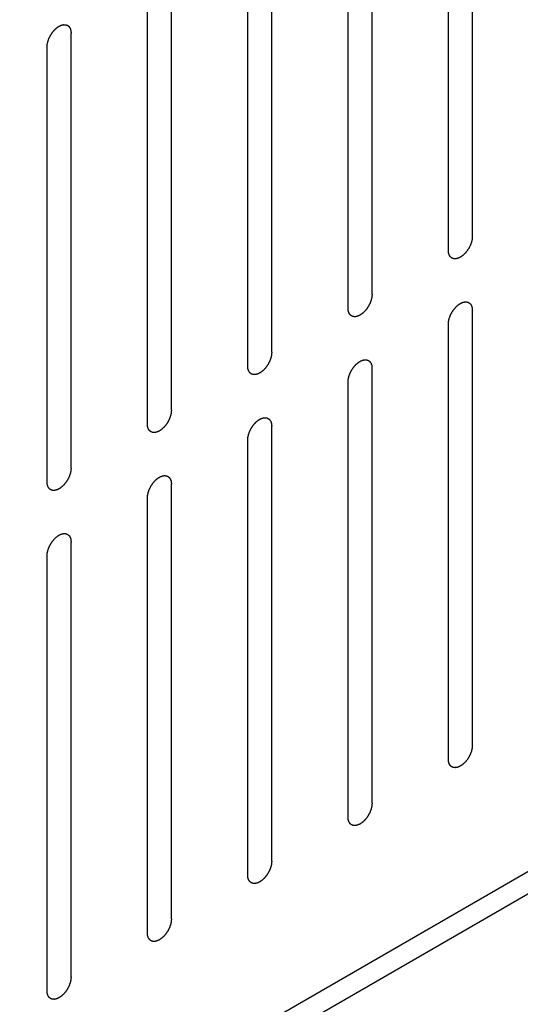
# Model space of a CAD drawing. Header units: inches. Extents: x 6 to 353, y 6 to 228.
# Tile 330 of 372: x 328.24 to 329.34, y 204.55 to 206.73. Entities that reach past the tile are written whole.
import ezdxf

# ---------------------------------------------------------------- set-up
doc = ezdxf.new("R2010")
doc.units = ezdxf.units.IN
doc.header["$LTSCALE"] = 19.946667
doc.header["$MEASUREMENT"] = 0
doc.layers.get('0').update_dxf_attribs({"linetype": 'CONTINUOUS'})

msp = doc.modelspace()

# ---------------------------------------------------------------- linework, layer by layer
at = {"color": 7, "linetype": 'Continuous'}
for p, q in [((329.2358, 206.2481), (329.2358, 207.2074)), ((329.1828, 206.2174), (329.1828, 207.1768)), ((329.0145, 206.1203), (329.0145, 207.0797)), ((328.9614, 206.0897), (328.9614, 207.049)), ((328.7931, 205.9925), (328.7931, 206.9519)), ((328.7401, 205.9619), (328.7401, 206.9213)), ((328.5718, 205.8647), (328.5718, 206.8241)), ((328.5188, 205.8341), (328.5188, 206.7935)), ((328.3505, 205.7369), (328.3505, 206.6963)), ((328.2975, 205.7063), (328.2975, 206.6657)), ((329.2358, 205.1254), (329.2358, 206.0848)), ((329.1828, 205.0947), (329.1828, 206.0541)), ((329.0145, 204.9976), (329.0145, 205.957)), ((328.9614, 204.967), (328.9614, 205.9264)), ((328.7931, 204.8698), (328.7931, 205.8292)), ((328.7401, 204.8392), (328.7401, 205.7986)), ((328.5718, 204.742), (328.5718, 205.7014)), ((328.5188, 204.7114), (328.5188, 205.6708)), ((325.2832, 202.4943), (330.7465, 205.6485)), ((325.3256, 202.4698), (330.7889, 205.624)), ((328.3505, 204.6142), (328.3505, 205.5736)), ((328.2975, 204.5836), (328.2975, 205.543))]:
    msp.add_line(p, q, dxfattribs=at)
for points in [[(328.2975, 206.6657), (328.2975, 206.6667), (328.2977, 206.6683), (328.2978, 206.6701), (328.2979, 206.6712), (328.2979, 206.6719), (328.2982, 206.6728), (328.2984, 206.6739), (328.2987, 206.6752), (328.299, 206.6766), (328.2993, 206.6777), (328.2994, 206.6785), (328.2998, 206.6794), (328.3002, 206.6805), (328.3007, 206.6819), (328.3012, 206.6833), (328.3016, 206.6844), (328.3019, 206.6852), (328.3023, 206.686), (328.3029, 206.6871), (328.3036, 206.6885), (328.3042, 206.6899), (328.3048, 206.691), (328.3052, 206.6919), (328.3057, 206.6926), (328.3064, 206.6936), (328.3072, 206.6949), (328.3081, 206.6962), (328.3087, 206.6972), (328.3092, 206.698), (328.3098, 206.6986), (328.3105, 206.6995), (328.3115, 206.7007), (328.3125, 206.7018), (328.3132, 206.7027), (328.3138, 206.7034), (328.3144, 206.704), (328.3152, 206.7047), (328.3163, 206.7057), (328.3173, 206.7067), (328.3181, 206.7074), (328.3187, 206.708), (328.3194, 206.7084), (328.3203, 206.7091), (328.3214, 206.7098), (328.3224, 206.7106), (328.3232, 206.7111), (328.3236, 206.7114), (328.324, 206.7117), (328.3243, 206.7118), (328.3247, 206.712), (328.3255, 206.7123), (328.3265, 206.7128), (328.3276, 206.7133), (328.3284, 206.7137), (328.3288, 206.7139), (328.3291, 206.714), (328.3294, 206.7141), (328.3298, 206.7142), (328.3306, 206.7143), (328.3316, 206.7146), (328.3326, 206.7148), (328.3334, 206.715), (328.3338, 206.7151), (328.3341, 206.7152), (328.3344, 206.7151), (328.3347, 206.7151), (328.3354, 206.7151), (328.3364, 206.7151), (328.3373, 206.715), (328.338, 206.715), (328.3384, 206.715), (328.3387, 206.715), (328.3389, 206.7149), (328.3392, 206.7148), (328.3398, 206.7145), (328.3407, 206.7142), (328.3415, 206.7139), (328.3421, 206.7137), (328.3425, 206.7136), (328.3427, 206.7135), (328.3429, 206.7133), (328.3432, 206.7131), (328.3437, 206.7127), (328.3444, 206.7121), (328.345, 206.7116), (328.3455, 206.7112), (328.3458, 206.7109), (328.346, 206.7108), (328.3462, 206.7105), (328.3464, 206.7102), (328.3467, 206.7096), (328.3472, 206.7088), (328.3477, 206.708), (328.3481, 206.7075), (328.3483, 206.7071), (328.3485, 206.7069), (328.3485, 206.7066), (328.3487, 206.7062), (328.3489, 206.7055), (328.3492, 206.7045), (328.3495, 206.7035), (328.3497, 206.7028), (328.3499, 206.7024), (328.35, 206.7021), (328.35, 206.7017), (328.35, 206.7012), (328.3501, 206.7004), (328.3502, 206.6992), (328.3504, 206.6978), (328.3504, 206.6968), (328.3505, 206.6963)], [(329.2358, 206.2481), (329.2357, 206.247), (329.2356, 206.2455), (329.2354, 206.2436), (329.2353, 206.2426), (329.2353, 206.2418), (329.2351, 206.241), (329.2348, 206.2399), (329.2345, 206.2385), (329.2342, 206.2371), (329.234, 206.2361), (329.2338, 206.2352), (329.2335, 206.2344), (329.2331, 206.2333), (329.2326, 206.2319), (329.2321, 206.2305), (329.2316, 206.2294), (329.2314, 206.2285), (329.2309, 206.2277), (329.2304, 206.2266), (329.2297, 206.2252), (329.229, 206.2238), (329.2284, 206.2228), (329.228, 206.2219), (329.2275, 206.2212), (329.2269, 206.2201), (329.226, 206.2189), (329.2252, 206.2176), (329.2245, 206.2166), (329.224, 206.2158), (329.2234, 206.2151), (329.2227, 206.2142), (329.2217, 206.2131), (329.2208, 206.2119), (329.22, 206.211), (329.2195, 206.2103), (329.2188, 206.2098), (329.218, 206.209), (329.217, 206.2081), (329.216, 206.2071), (329.2151, 206.2063), (329.2145, 206.2057), (329.2139, 206.2053), (329.213, 206.2047), (329.2119, 206.2039), (329.2108, 206.2032), (329.21, 206.2026), (329.2096, 206.2024), (329.2093, 206.2021), (329.2089, 206.202), (329.2085, 206.2018), (329.2078, 206.2014), (329.2067, 206.2009), (329.2056, 206.2004), (329.2049, 206.2001), (329.2044, 206.1999), (329.2041, 206.1997), (329.2038, 206.1997), (329.2034, 206.1996), (329.2027, 206.1994), (329.2016, 206.1992), (329.2006, 206.1989), (329.1999, 206.1988), (329.1995, 206.1987), (329.1992, 206.1986), (329.1989, 206.1986), (329.1985, 206.1986), (329.1978, 206.1987), (329.1969, 206.1987), (329.1959, 206.1987), (329.1953, 206.1987), (329.1949, 206.1988), (329.1946, 206.1987), (329.1943, 206.1989), (329.194, 206.199), (329.1934, 206.1992), (329.1926, 206.1995), (329.1917, 206.1998), (329.1911, 206.2), (329.1908, 206.2002), (329.1905, 206.2002), (329.1903, 206.2004), (329.19, 206.2007), (329.1896, 206.2011), (329.1889, 206.2016), (329.1882, 206.2022), (329.1877, 206.2026), (329.1874, 206.2028), (329.1872, 206.203), (329.1871, 206.2032), (329.1869, 206.2035), (329.1865, 206.2041), (329.186, 206.2049), (329.1855, 206.2057), (329.1851, 206.2063), (329.1849, 206.2066), (329.1848, 206.2068), (329.1847, 206.2071), (329.1846, 206.2075), (329.1843, 206.2083), (329.184, 206.2093), (329.1837, 206.2103), (329.1835, 206.211), (329.1834, 206.2114), (329.1833, 206.2117), (329.1832, 206.212), (329.1832, 206.2125), (329.1831, 206.2134), (329.183, 206.2146), (329.1829, 206.216), (329.1828, 206.217), (329.1828, 206.2174)], [(329.0145, 206.1203), (329.0144, 206.1192), (329.0142, 206.1177), (329.0141, 206.1159), (329.014, 206.1148), (329.014, 206.114), (329.0138, 206.1132), (329.0135, 206.1121), (329.0132, 206.1107), (329.0129, 206.1094), (329.0126, 206.1083), (329.0125, 206.1075), (329.0121, 206.1066), (329.0118, 206.1055), (329.0112, 206.1041), (329.0107, 206.1027), (329.0103, 206.1016), (329.0101, 206.1008), (329.0096, 206.0999), (329.0091, 206.0988), (329.0084, 206.0975), (329.0077, 206.0961), (329.0071, 206.095), (329.0067, 206.0941), (329.0062, 206.0934), (329.0055, 206.0924), (329.0047, 206.0911), (329.0039, 206.0898), (329.0032, 206.0888), (329.0027, 206.088), (329.0021, 206.0874), (329.0014, 206.0864), (329.0004, 206.0853), (328.9995, 206.0842), (328.9987, 206.0833), (328.9981, 206.0825), (328.9975, 206.082), (328.9967, 206.0812), (328.9957, 206.0803), (328.9946, 206.0793), (328.9938, 206.0786), (328.9932, 206.0779), (328.9925, 206.0775), (328.9917, 206.0769), (328.9906, 206.0762), (328.9895, 206.0754), (328.9887, 206.0749), (328.9883, 206.0746), (328.9879, 206.0743), (328.9876, 206.0742), (328.9872, 206.074), (328.9864, 206.0736), (328.9854, 206.0731), (328.9843, 206.0727), (328.9835, 206.0723), (328.9831, 206.0721), (328.9828, 206.0719), (328.9825, 206.0719), (328.9821, 206.0718), (328.9813, 206.0716), (328.9803, 206.0714), (328.9793, 206.0712), (328.9786, 206.071), (328.9782, 206.0709), (328.9778, 206.0708), (328.9776, 206.0708), (328.9772, 206.0708), (328.9765, 206.0709), (328.9756, 206.0709), (328.9746, 206.0709), (328.9739, 206.071), (328.9736, 206.071), (328.9733, 206.071), (328.973, 206.0711), (328.9727, 206.0712), (328.9721, 206.0714), (328.9712, 206.0717), (328.9704, 206.0721), (328.9698, 206.0723), (328.9695, 206.0724), (328.9692, 206.0725), (328.969, 206.0727), (328.9687, 206.0729), (328.9682, 206.0733), (328.9675, 206.0738), (328.9669, 206.0744), (328.9664, 206.0748), (328.9661, 206.075), (328.9659, 206.0752), (328.9658, 206.0755), (328.9655, 206.0758), (328.9652, 206.0763), (328.9647, 206.0771), (328.9642, 206.0779), (328.9638, 206.0785), (328.9636, 206.0788), (328.9634, 206.079), (328.9634, 206.0794), (328.9632, 206.0798), (328.963, 206.0805), (328.9627, 206.0815), (328.9624, 206.0825), (328.9622, 206.0832), (328.962, 206.0836), (328.9619, 206.0839), (328.9619, 206.0843), (328.9619, 206.0847), (328.9618, 206.0856), (328.9617, 206.0868), (328.9616, 206.0882), (328.9615, 206.0892), (328.9614, 206.0897)], [(329.1828, 206.0541), (329.1828, 206.0552), (329.183, 206.0567), (329.1831, 206.0586), (329.1832, 206.0596), (329.1832, 206.0604), (329.1835, 206.0612), (329.1837, 206.0623), (329.184, 206.0637), (329.1843, 206.065), (329.1846, 206.0661), (329.1847, 206.067), (329.1851, 206.0678), (329.1855, 206.0689), (329.186, 206.0703), (329.1865, 206.0717), (329.1869, 206.0728), (329.1871, 206.0736), (329.1876, 206.0745), (329.1881, 206.0756), (329.1889, 206.077), (329.1895, 206.0783), (329.1901, 206.0794), (329.1905, 206.0803), (329.191, 206.081), (329.1917, 206.0821), (329.1925, 206.0833), (329.1933, 206.0846), (329.194, 206.0856), (329.1945, 206.0864), (329.1951, 206.087), (329.1958, 206.088), (329.1968, 206.0891), (329.1977, 206.0902), (329.1985, 206.0911), (329.1991, 206.0919), (329.1997, 206.0924), (329.2005, 206.0932), (329.2016, 206.0941), (329.2026, 206.0951), (329.2034, 206.0958), (329.204, 206.0965), (329.2047, 206.0969), (329.2056, 206.0975), (329.2066, 206.0982), (329.2077, 206.099), (329.2085, 206.0995), (329.2089, 206.0998), (329.2093, 206.1001), (329.2096, 206.1002), (329.21, 206.1004), (329.2108, 206.1008), (329.2118, 206.1013), (329.2129, 206.1018), (329.2137, 206.1021), (329.2141, 206.1023), (329.2144, 206.1025), (329.2147, 206.1025), (329.2151, 206.1026), (329.2159, 206.1028), (329.2169, 206.103), (329.2179, 206.1033), (329.2186, 206.1034), (329.2191, 206.1035), (329.2194, 206.1036), (329.2197, 206.1036), (329.22, 206.1036), (329.2207, 206.1035), (329.2217, 206.1035), (329.2226, 206.1035), (329.2233, 206.1034), (329.2237, 206.1034), (329.2239, 206.1034), (329.2242, 206.1033), (329.2245, 206.1032), (329.2251, 206.103), (329.226, 206.1027), (329.2268, 206.1024), (329.2274, 206.1021), (329.2278, 206.102), (329.228, 206.1019), (329.2282, 206.1017), (329.2285, 206.1015), (329.229, 206.1011), (329.2297, 206.1006), (329.2303, 206.1), (329.2308, 206.0996), (329.2311, 206.0994), (329.2313, 206.0992), (329.2315, 206.099), (329.2317, 206.0986), (329.232, 206.0981), (329.2325, 206.0973), (329.233, 206.0965), (329.2334, 206.0959), (329.2336, 206.0956), (329.2338, 206.0954), (329.2338, 206.095), (329.234, 206.0946), (329.2342, 206.0939), (329.2345, 206.0929), (329.2348, 206.0919), (329.235, 206.0912), (329.2352, 206.0908), (329.2353, 206.0905), (329.2353, 206.0901), (329.2353, 206.0897), (329.2354, 206.0888), (329.2355, 206.0876), (329.2357, 206.0862), (329.2357, 206.0852), (329.2358, 206.0848)], [(328.7931, 205.9925), (328.7931, 205.9915), (328.7929, 205.9899), (328.7928, 205.9881), (328.7927, 205.987), (328.7927, 205.9863), (328.7924, 205.9854), (328.7922, 205.9843), (328.7919, 205.983), (328.7916, 205.9816), (328.7913, 205.9805), (328.7912, 205.9797), (328.7908, 205.9788), (328.7904, 205.9777), (328.7899, 205.9763), (328.7894, 205.9749), (328.789, 205.9738), (328.7887, 205.973), (328.7883, 205.9722), (328.7877, 205.9711), (328.787, 205.9697), (328.7863, 205.9683), (328.7858, 205.9672), (328.7854, 205.9663), (328.7849, 205.9656), (328.7842, 205.9646), (328.7834, 205.9633), (328.7825, 205.962), (328.7819, 205.961), (328.7814, 205.9602), (328.7808, 205.9596), (328.78, 205.9587), (328.7791, 205.9575), (328.7781, 205.9564), (328.7774, 205.9555), (328.7768, 205.9548), (328.7762, 205.9542), (328.7754, 205.9534), (328.7743, 205.9525), (328.7733, 205.9515), (328.7725, 205.9508), (328.7719, 205.9502), (328.7712, 205.9497), (328.7703, 205.9491), (328.7692, 205.9484), (328.7681, 205.9476), (328.7674, 205.9471), (328.7669, 205.9468), (328.7666, 205.9465), (328.7663, 205.9464), (328.7659, 205.9462), (328.7651, 205.9459), (328.764, 205.9454), (328.763, 205.9449), (328.7622, 205.9445), (328.7618, 205.9443), (328.7615, 205.9441), (328.7612, 205.9441), (328.7607, 205.944), (328.76, 205.9438), (328.759, 205.9436), (328.758, 205.9434), (328.7572, 205.9432), (328.7568, 205.9431), (328.7565, 205.943), (328.7562, 205.9431), (328.7558, 205.9431), (328.7552, 205.9431), (328.7542, 205.9431), (328.7533, 205.9432), (328.7526, 205.9432), (328.7522, 205.9432), (328.7519, 205.9432), (328.7517, 205.9433), (328.7514, 205.9434), (328.7508, 205.9436), (328.7499, 205.944), (328.7491, 205.9443), (328.7485, 205.9445), (328.7481, 205.9446), (328.7479, 205.9447), (328.7477, 205.9449), (328.7474, 205.9451), (328.7469, 205.9455), (328.7462, 205.9461), (328.7455, 205.9466), (328.7451, 205.947), (328.7448, 205.9473), (328.7446, 205.9474), (328.7444, 205.9477), (328.7442, 205.948), (328.7439, 205.9486), (328.7434, 205.9494), (328.7429, 205.9502), (328.7425, 205.9507), (328.7423, 205.951), (328.7421, 205.9513), (328.742, 205.9516), (328.7419, 205.952), (328.7417, 205.9527), (328.7414, 205.9537), (328.7411, 205.9547), (328.7408, 205.9554), (328.7407, 205.9558), (328.7406, 205.9561), (328.7406, 205.9565), (328.7405, 205.957), (328.7405, 205.9578), (328.7404, 205.959), (328.7402, 205.9604), (328.7401, 205.9614), (328.7401, 205.9619)], [(328.9614, 205.9264), (328.9615, 205.9274), (328.9616, 205.929), (328.9618, 205.9308), (328.9619, 205.9318), (328.9619, 205.9326), (328.9621, 205.9334), (328.9624, 205.9345), (328.9627, 205.9359), (328.963, 205.9373), (328.9632, 205.9384), (328.9634, 205.9392), (328.9637, 205.94), (328.9641, 205.9411), (328.9646, 205.9425), (328.9651, 205.9439), (328.9656, 205.945), (328.9658, 205.9459), (328.9663, 205.9467), (328.9668, 205.9478), (328.9675, 205.9492), (328.9682, 205.9506), (328.9688, 205.9517), (328.9692, 205.9525), (328.9697, 205.9532), (328.9704, 205.9543), (328.9712, 205.9555), (328.972, 205.9568), (328.9727, 205.9578), (328.9732, 205.9586), (328.9738, 205.9593), (328.9745, 205.9602), (328.9755, 205.9613), (328.9764, 205.9625), (328.9772, 205.9634), (328.9777, 205.9641), (328.9784, 205.9646), (328.9792, 205.9654), (328.9802, 205.9663), (328.9813, 205.9673), (328.9821, 205.9681), (328.9827, 205.9687), (328.9834, 205.9691), (328.9842, 205.9697), (328.9853, 205.9705), (328.9864, 205.9712), (328.9872, 205.9718), (328.9876, 205.972), (328.9879, 205.9723), (328.9883, 205.9724), (328.9887, 205.9726), (328.9894, 205.973), (328.9905, 205.9735), (328.9916, 205.974), (328.9923, 205.9743), (328.9928, 205.9745), (328.9931, 205.9747), (328.9934, 205.9747), (328.9938, 205.9748), (328.9945, 205.975), (328.9956, 205.9752), (328.9966, 205.9755), (328.9973, 205.9756), (328.9977, 205.9757), (328.9981, 205.9758), (328.9983, 205.9758), (328.9987, 205.9758), (328.9994, 205.9758), (329.0003, 205.9757), (329.0013, 205.9757), (329.002, 205.9757), (329.0023, 205.9756), (329.0026, 205.9757), (329.0029, 205.9755), (329.0032, 205.9754), (329.0038, 205.9752), (329.0047, 205.9749), (329.0055, 205.9746), (329.0061, 205.9744), (329.0064, 205.9742), (329.0067, 205.9742), (329.0069, 205.974), (329.0072, 205.9737), (329.0076, 205.9733), (329.0083, 205.9728), (329.009, 205.9722), (329.0095, 205.9718), (329.0098, 205.9716), (329.01, 205.9714), (329.0101, 205.9712), (329.0103, 205.9709), (329.0107, 205.9703), (329.0112, 205.9695), (329.0117, 205.9687), (329.0121, 205.9681), (329.0123, 205.9678), (329.0124, 205.9676), (329.0125, 205.9673), (329.0126, 205.9669), (329.0129, 205.9661), (329.0132, 205.9651), (329.0135, 205.9641), (329.0137, 205.9634), (329.0138, 205.963), (329.014, 205.9627), (329.014, 205.9624), (329.014, 205.9619), (329.0141, 205.961), (329.0142, 205.9598), (329.0143, 205.9584), (329.0144, 205.9574), (329.0145, 205.957)], [(328.5718, 205.8647), (328.5717, 205.8637), (328.5716, 205.8621), (328.5715, 205.8603), (328.5714, 205.8592), (328.5713, 205.8585), (328.5711, 205.8576), (328.5709, 205.8566), (328.5706, 205.8552), (328.5703, 205.8538), (328.57, 205.8527), (328.5698, 205.8519), (328.5695, 205.8511), (328.5691, 205.8499), (328.5686, 205.8485), (328.5681, 205.8472), (328.5677, 205.846), (328.5674, 205.8452), (328.567, 205.8444), (328.5664, 205.8433), (328.5657, 205.8419), (328.565, 205.8405), (328.5645, 205.8394), (328.5641, 205.8386), (328.5635, 205.8378), (328.5629, 205.8368), (328.562, 205.8355), (328.5612, 205.8342), (328.5605, 205.8332), (328.5601, 205.8325), (328.5595, 205.8318), (328.5587, 205.8309), (328.5578, 205.8297), (328.5568, 205.8286), (328.5561, 205.8277), (328.5555, 205.827), (328.5549, 205.8264), (328.554, 205.8257), (328.553, 205.8247), (328.552, 205.8237), (328.5512, 205.823), (328.5505, 205.8224), (328.5499, 205.822), (328.549, 205.8213), (328.5479, 205.8206), (328.5468, 205.8198), (328.5461, 205.8193), (328.5456, 205.819), (328.5453, 205.8188), (328.545, 205.8186), (328.5445, 205.8184), (328.5438, 205.8181), (328.5427, 205.8176), (328.5416, 205.8171), (328.5409, 205.8167), (328.5405, 205.8165), (328.5401, 205.8164), (328.5398, 205.8163), (328.5394, 205.8162), (328.5387, 205.8161), (328.5377, 205.8158), (328.5366, 205.8156), (328.5359, 205.8154), (328.5355, 205.8153), (328.5352, 205.8152), (328.5349, 205.8153), (328.5345, 205.8153), (328.5339, 205.8153), (328.5329, 205.8153), (328.532, 205.8154), (328.5313, 205.8154), (328.5309, 205.8154), (328.5306, 205.8154), (328.5304, 205.8155), (328.53, 205.8156), (328.5294, 205.8159), (328.5286, 205.8162), (328.5277, 205.8165), (328.5271, 205.8167), (328.5268, 205.8168), (328.5265, 205.8169), (328.5263, 205.8171), (328.5261, 205.8173), (328.5256, 205.8177), (328.5249, 205.8183), (328.5242, 205.8189), (328.5237, 205.8192), (328.5235, 205.8195), (328.5232, 205.8196), (328.5231, 205.8199), (328.5229, 205.8202), (328.5226, 205.8208), (328.522, 205.8216), (328.5215, 205.8224), (328.5212, 205.8229), (328.521, 205.8233), (328.5208, 205.8235), (328.5207, 205.8238), (328.5206, 205.8242), (328.5204, 205.8249), (328.5201, 205.8259), (328.5197, 205.8269), (328.5195, 205.8276), (328.5194, 205.828), (328.5193, 205.8283), (328.5193, 205.8287), (328.5192, 205.8292), (328.5192, 205.83), (328.519, 205.8312), (328.5189, 205.8327), (328.5188, 205.8336), (328.5188, 205.8341)], [(328.7401, 205.7986), (328.7402, 205.7996), (328.7403, 205.8012), (328.7405, 205.803), (328.7406, 205.804), (328.7406, 205.8048), (328.7408, 205.8056), (328.741, 205.8067), (328.7414, 205.8081), (328.7417, 205.8095), (328.7419, 205.8106), (328.7421, 205.8114), (328.7424, 205.8122), (328.7428, 205.8133), (328.7433, 205.8147), (328.7438, 205.8161), (328.7442, 205.8172), (328.7445, 205.8181), (328.745, 205.8189), (328.7455, 205.82), (328.7462, 205.8214), (328.7469, 205.8228), (328.7475, 205.8239), (328.7478, 205.8247), (328.7484, 205.8255), (328.749, 205.8265), (328.7499, 205.8278), (328.7507, 205.829), (328.7514, 205.83), (328.7518, 205.8308), (328.7524, 205.8315), (328.7532, 205.8324), (328.7542, 205.8335), (328.7551, 205.8347), (328.7559, 205.8356), (328.7564, 205.8363), (328.7571, 205.8368), (328.7579, 205.8376), (328.7589, 205.8386), (328.7599, 205.8395), (328.7608, 205.8403), (328.7614, 205.8409), (328.762, 205.8413), (328.7629, 205.8419), (328.764, 205.8427), (328.7651, 205.8434), (328.7659, 205.844), (328.7663, 205.8443), (328.7666, 205.8445), (328.7669, 205.8446), (328.7674, 205.8449), (328.7681, 205.8452), (328.7692, 205.8457), (328.7703, 205.8462), (328.771, 205.8465), (328.7714, 205.8467), (328.7718, 205.8469), (328.7721, 205.847), (328.7725, 205.8471), (328.7732, 205.8472), (328.7742, 205.8475), (328.7753, 205.8477), (328.776, 205.8479), (328.7764, 205.8479), (328.7767, 205.848), (328.777, 205.848), (328.7774, 205.848), (328.7781, 205.848), (328.779, 205.8479), (328.78, 205.8479), (328.7806, 205.8479), (328.781, 205.8479), (328.7813, 205.8479), (328.7815, 205.8478), (328.7819, 205.8476), (328.7825, 205.8474), (328.7833, 205.8471), (328.7842, 205.8468), (328.7848, 205.8466), (328.7851, 205.8464), (328.7854, 205.8464), (328.7856, 205.8462), (328.7859, 205.846), (328.7863, 205.8456), (328.787, 205.845), (328.7877, 205.8444), (328.7882, 205.844), (328.7884, 205.8438), (328.7887, 205.8437), (328.7888, 205.8434), (328.789, 205.8431), (328.7894, 205.8425), (328.7899, 205.8417), (328.7904, 205.8409), (328.7907, 205.8403), (328.7909, 205.84), (328.7911, 205.8398), (328.7912, 205.8395), (328.7913, 205.8391), (328.7915, 205.8384), (328.7919, 205.8374), (328.7922, 205.8364), (328.7924, 205.8356), (328.7925, 205.8352), (328.7926, 205.835), (328.7926, 205.8346), (328.7927, 205.8341), (328.7928, 205.8333), (328.7929, 205.8321), (328.793, 205.8306), (328.7931, 205.8297), (328.7931, 205.8292)], [(328.3505, 205.7369), (328.3504, 205.7359), (328.3503, 205.7343), (328.3501, 205.7325), (328.35, 205.7315), (328.35, 205.7307), (328.3498, 205.7299), (328.3496, 205.7288), (328.3492, 205.7274), (328.3489, 205.726), (328.3487, 205.7249), (328.3485, 205.7241), (328.3482, 205.7233), (328.3478, 205.7222), (328.3473, 205.7208), (328.3468, 205.7194), (328.3464, 205.7183), (328.3461, 205.7174), (328.3456, 205.7166), (328.3451, 205.7155), (328.3444, 205.7141), (328.3437, 205.7127), (328.3431, 205.7116), (328.3427, 205.7108), (328.3422, 205.71), (328.3416, 205.709), (328.3407, 205.7077), (328.3399, 205.7065), (328.3392, 205.7055), (328.3387, 205.7047), (328.3381, 205.704), (328.3374, 205.7031), (328.3364, 205.702), (328.3355, 205.7008), (328.3347, 205.6999), (328.3342, 205.6992), (328.3335, 205.6987), (328.3327, 205.6979), (328.3317, 205.6969), (328.3307, 205.696), (328.3298, 205.6952), (328.3292, 205.6946), (328.3286, 205.6942), (328.3277, 205.6936), (328.3266, 205.6928), (328.3255, 205.6921), (328.3247, 205.6915), (328.3243, 205.6912), (328.324, 205.691), (328.3237, 205.6909), (328.3232, 205.6906), (328.3225, 205.6903), (328.3214, 205.6898), (328.3203, 205.6893), (328.3196, 205.689), (328.3191, 205.6888), (328.3188, 205.6886), (328.3185, 205.6885), (328.3181, 205.6884), (328.3174, 205.6883), (328.3163, 205.688), (328.3153, 205.6878), (328.3146, 205.6876), (328.3142, 205.6876), (328.3139, 205.6875), (328.3136, 205.6875), (328.3132, 205.6875), (328.3125, 205.6875), (328.3116, 205.6876), (328.3106, 205.6876), (328.31, 205.6876), (328.3096, 205.6876), (328.3093, 205.6876), (328.309, 205.6877), (328.3087, 205.6879), (328.3081, 205.6881), (328.3073, 205.6884), (328.3064, 205.6887), (328.3058, 205.6889), (328.3055, 205.6891), (328.3052, 205.6891), (328.305, 205.6893), (328.3047, 205.6895), (328.3043, 205.6899), (328.3036, 205.6905), (328.3029, 205.6911), (328.3024, 205.6915), (328.3021, 205.6917), (328.3019, 205.6918), (328.3018, 205.6921), (328.3016, 205.6924), (328.3012, 205.693), (328.3007, 205.6938), (328.3002, 205.6946), (328.2998, 205.6952), (328.2996, 205.6955), (328.2995, 205.6957), (328.2994, 205.696), (328.2993, 205.6964), (328.2991, 205.6971), (328.2987, 205.6981), (328.2984, 205.6992), (328.2982, 205.6999), (328.2981, 205.7003), (328.298, 205.7005), (328.298, 205.7009), (328.2979, 205.7014), (328.2978, 205.7022), (328.2977, 205.7034), (328.2976, 205.7049), (328.2975, 205.7058), (328.2975, 205.7063)], [(328.5188, 205.6708), (328.5189, 205.6718), (328.519, 205.6734), (328.5191, 205.6752), (328.5192, 205.6763), (328.5192, 205.677), (328.5195, 205.6779), (328.5197, 205.6789), (328.52, 205.6803), (328.5203, 205.6817), (328.5206, 205.6828), (328.5207, 205.6836), (328.5211, 205.6845), (328.5215, 205.6856), (328.522, 205.687), (328.5225, 205.6883), (328.5229, 205.6895), (328.5232, 205.6903), (328.5236, 205.6911), (328.5242, 205.6922), (328.5249, 205.6936), (328.5256, 205.695), (328.5261, 205.6961), (328.5265, 205.6969), (328.5271, 205.6977), (328.5277, 205.6987), (328.5285, 205.7), (328.5294, 205.7013), (328.5301, 205.7023), (328.5305, 205.7031), (328.5311, 205.7037), (328.5319, 205.7046), (328.5328, 205.7058), (328.5338, 205.7069), (328.5345, 205.7078), (328.5351, 205.7085), (328.5357, 205.7091), (328.5365, 205.7098), (328.5376, 205.7108), (328.5386, 205.7118), (328.5394, 205.7125), (328.54, 205.7131), (328.5407, 205.7135), (328.5416, 205.7142), (328.5427, 205.7149), (328.5438, 205.7157), (328.5445, 205.7162), (328.545, 205.7165), (328.5453, 205.7167), (328.5456, 205.7169), (328.546, 205.7171), (328.5468, 205.7174), (328.5479, 205.7179), (328.5489, 205.7184), (328.5497, 205.7188), (328.5501, 205.719), (328.5505, 205.7191), (328.5508, 205.7192), (328.5512, 205.7193), (328.5519, 205.7194), (328.5529, 205.7197), (328.554, 205.7199), (328.5547, 205.7201), (328.5551, 205.7202), (328.5554, 205.7203), (328.5557, 205.7202), (328.5561, 205.7202), (328.5567, 205.7202), (328.5577, 205.7202), (328.5586, 205.7201), (328.5593, 205.7201), (328.5597, 205.7201), (328.56, 205.7201), (328.5602, 205.72), (328.5606, 205.7199), (328.5612, 205.7196), (328.562, 205.7193), (328.5629, 205.719), (328.5635, 205.7188), (328.5638, 205.7187), (328.5641, 205.7186), (328.5642, 205.7184), (328.5645, 205.7182), (328.565, 205.7178), (328.5657, 205.7172), (328.5664, 205.7166), (328.5669, 205.7163), (328.5671, 205.716), (328.5673, 205.7159), (328.5675, 205.7156), (328.5677, 205.7153), (328.568, 205.7147), (328.5686, 205.7139), (328.5691, 205.7131), (328.5694, 205.7126), (328.5696, 205.7122), (328.5698, 205.712), (328.5699, 205.7117), (328.57, 205.7113), (328.5702, 205.7106), (328.5705, 205.7096), (328.5708, 205.7086), (328.5711, 205.7079), (328.5712, 205.7075), (328.5713, 205.7072), (328.5713, 205.7068), (328.5714, 205.7063), (328.5714, 205.7055), (328.5716, 205.7043), (328.5717, 205.7028), (328.5718, 205.7019), (328.5718, 205.7014)], [(328.2975, 205.543), (328.2975, 205.5441), (328.2977, 205.5456), (328.2978, 205.5474), (328.2979, 205.5485), (328.2979, 205.5492), (328.2982, 205.5501), (328.2984, 205.5512), (328.2987, 205.5525), (328.299, 205.5539), (328.2993, 205.555), (328.2994, 205.5558), (328.2998, 205.5567), (328.3002, 205.5578), (328.3007, 205.5592), (328.3012, 205.5606), (328.3016, 205.5617), (328.3019, 205.5625), (328.3023, 205.5633), (328.3029, 205.5644), (328.3036, 205.5658), (328.3042, 205.5672), (328.3048, 205.5683), (328.3052, 205.5692), (328.3057, 205.5699), (328.3064, 205.5709), (328.3072, 205.5722), (328.3081, 205.5735), (328.3087, 205.5745), (328.3092, 205.5753), (328.3098, 205.5759), (328.3105, 205.5768), (328.3115, 205.578), (328.3125, 205.5791), (328.3132, 205.58), (328.3138, 205.5807), (328.3144, 205.5813), (328.3152, 205.5821), (328.3163, 205.583), (328.3173, 205.584), (328.3181, 205.5847), (328.3187, 205.5853), (328.3194, 205.5858), (328.3203, 205.5864), (328.3214, 205.5871), (328.3224, 205.5879), (328.3232, 205.5884), (328.3236, 205.5887), (328.324, 205.589), (328.3243, 205.5891), (328.3247, 205.5893), (328.3255, 205.5896), (328.3265, 205.5901), (328.3276, 205.5906), (328.3284, 205.591), (328.3288, 205.5912), (328.3291, 205.5914), (328.3294, 205.5914), (328.3298, 205.5915), (328.3306, 205.5917), (328.3316, 205.5919), (328.3326, 205.5921), (328.3334, 205.5923), (328.3338, 205.5924), (328.3341, 205.5925), (328.3344, 205.5924), (328.3347, 205.5924), (328.3354, 205.5924), (328.3364, 205.5924), (328.3373, 205.5923), (328.338, 205.5923), (328.3384, 205.5923), (328.3387, 205.5923), (328.3389, 205.5922), (328.3392, 205.5921), (328.3398, 205.5919), (328.3407, 205.5915), (328.3415, 205.5912), (328.3421, 205.591), (328.3425, 205.5909), (328.3427, 205.5908), (328.3429, 205.5906), (328.3432, 205.5904), (328.3437, 205.59), (328.3444, 205.5894), (328.345, 205.5889), (328.3455, 205.5885), (328.3458, 205.5882), (328.346, 205.5881), (328.3462, 205.5878), (328.3464, 205.5875), (328.3467, 205.5869), (328.3472, 205.5861), (328.3477, 205.5853), (328.3481, 205.5848), (328.3483, 205.5845), (328.3485, 205.5842), (328.3485, 205.5839), (328.3487, 205.5835), (328.3489, 205.5828), (328.3492, 205.5818), (328.3495, 205.5808), (328.3497, 205.5801), (328.3499, 205.5797), (328.35, 205.5794), (328.35, 205.579), (328.35, 205.5785), (328.3501, 205.5777), (328.3502, 205.5765), (328.3504, 205.5751), (328.3504, 205.5741), (328.3505, 205.5736)], [(329.2358, 205.1254), (329.2357, 205.1243), (329.2356, 205.1228), (329.2354, 205.1209), (329.2353, 205.1199), (329.2353, 205.1191), (329.2351, 205.1183), (329.2348, 205.1172), (329.2345, 205.1158), (329.2342, 205.1145), (329.234, 205.1134), (329.2338, 205.1125), (329.2335, 205.1117), (329.2331, 205.1106), (329.2326, 205.1092), (329.2321, 205.1078), (329.2316, 205.1067), (329.2314, 205.1059), (329.2309, 205.105), (329.2304, 205.1039), (329.2297, 205.1025), (329.229, 205.1012), (329.2284, 205.1001), (329.228, 205.0992), (329.2275, 205.0985), (329.2269, 205.0974), (329.226, 205.0962), (329.2252, 205.0949), (329.2245, 205.0939), (329.224, 205.0931), (329.2234, 205.0924), (329.2227, 205.0915), (329.2217, 205.0904), (329.2208, 205.0893), (329.22, 205.0884), (329.2195, 205.0876), (329.2188, 205.0871), (329.218, 205.0863), (329.217, 205.0854), (329.216, 205.0844), (329.2151, 205.0836), (329.2145, 205.083), (329.2139, 205.0826), (329.213, 205.082), (329.2119, 205.0812), (329.2108, 205.0805), (329.21, 205.08), (329.2096, 205.0797), (329.2093, 205.0794), (329.2089, 205.0793), (329.2085, 205.0791), (329.2078, 205.0787), (329.2067, 205.0782), (329.2056, 205.0777), (329.2049, 205.0774), (329.2044, 205.0772), (329.2041, 205.077), (329.2038, 205.077), (329.2034, 205.0769), (329.2027, 205.0767), (329.2016, 205.0765), (329.2006, 205.0762), (329.1999, 205.0761), (329.1995, 205.076), (329.1992, 205.0759), (329.1989, 205.0759), (329.1985, 205.0759), (329.1978, 205.076), (329.1969, 205.076), (329.1959, 205.076), (329.1953, 205.076), (329.1949, 205.0761), (329.1946, 205.0761), (329.1943, 205.0762), (329.194, 205.0763), (329.1934, 205.0765), (329.1926, 205.0768), (329.1917, 205.0771), (329.1911, 205.0774), (329.1908, 205.0775), (329.1905, 205.0776), (329.1903, 205.0778), (329.19, 205.078), (329.1896, 205.0784), (329.1889, 205.0789), (329.1882, 205.0795), (329.1877, 205.0799), (329.1874, 205.0801), (329.1872, 205.0803), (329.1871, 205.0805), (329.1869, 205.0809), (329.1865, 205.0814), (329.186, 205.0822), (329.1855, 205.083), (329.1851, 205.0836), (329.1849, 205.0839), (329.1848, 205.0841), (329.1847, 205.0845), (329.1846, 205.0849), (329.1843, 205.0856), (329.184, 205.0866), (329.1837, 205.0876), (329.1835, 205.0883), (329.1834, 205.0887), (329.1833, 205.089), (329.1832, 205.0894), (329.1832, 205.0898), (329.1831, 205.0907), (329.183, 205.0919), (329.1829, 205.0933), (329.1828, 205.0943), (329.1828, 205.0947)], [(329.0145, 204.9976), (329.0144, 204.9965), (329.0142, 204.995), (329.0141, 204.9932), (329.014, 204.9921), (329.014, 204.9914), (329.0138, 204.9905), (329.0135, 204.9894), (329.0132, 204.988), (329.0129, 204.9867), (329.0126, 204.9856), (329.0125, 204.9848), (329.0121, 204.9839), (329.0118, 204.9828), (329.0112, 204.9814), (329.0107, 204.98), (329.0103, 204.9789), (329.0101, 204.9781), (329.0096, 204.9772), (329.0091, 204.9761), (329.0084, 204.9748), (329.0077, 204.9734), (329.0071, 204.9723), (329.0067, 204.9714), (329.0062, 204.9707), (329.0055, 204.9697), (329.0047, 204.9684), (329.0039, 204.9671), (329.0032, 204.9661), (329.0027, 204.9653), (329.0021, 204.9647), (329.0014, 204.9637), (329.0004, 204.9626), (328.9995, 204.9615), (328.9987, 204.9606), (328.9981, 204.9599), (328.9975, 204.9593), (328.9967, 204.9585), (328.9957, 204.9576), (328.9946, 204.9566), (328.9938, 204.9559), (328.9932, 204.9552), (328.9925, 204.9548), (328.9917, 204.9542), (328.9906, 204.9535), (328.9895, 204.9527), (328.9887, 204.9522), (328.9883, 204.9519), (328.9879, 204.9516), (328.9876, 204.9515), (328.9872, 204.9513), (328.9864, 204.951), (328.9854, 204.9505), (328.9843, 204.95), (328.9835, 204.9496), (328.9831, 204.9494), (328.9828, 204.9492), (328.9825, 204.9492), (328.9821, 204.9491), (328.9813, 204.9489), (328.9803, 204.9487), (328.9793, 204.9485), (328.9786, 204.9483), (328.9782, 204.9482), (328.9778, 204.9481), (328.9776, 204.9481), (328.9772, 204.9481), (328.9765, 204.9482), (328.9756, 204.9482), (328.9746, 204.9483), (328.9739, 204.9483), (328.9736, 204.9483), (328.9733, 204.9483), (328.973, 204.9484), (328.9727, 204.9485), (328.9721, 204.9487), (328.9712, 204.949), (328.9704, 204.9494), (328.9698, 204.9496), (328.9695, 204.9497), (328.9692, 204.9498), (328.969, 204.95), (328.9687, 204.9502), (328.9682, 204.9506), (328.9675, 204.9512), (328.9669, 204.9517), (328.9664, 204.9521), (328.9661, 204.9524), (328.9659, 204.9525), (328.9658, 204.9528), (328.9655, 204.9531), (328.9652, 204.9536), (328.9647, 204.9544), (328.9642, 204.9552), (328.9638, 204.9558), (328.9636, 204.9561), (328.9634, 204.9564), (328.9634, 204.9567), (328.9632, 204.9571), (328.963, 204.9578), (328.9627, 204.9588), (328.9624, 204.9598), (328.9622, 204.9605), (328.962, 204.9609), (328.9619, 204.9612), (328.9619, 204.9616), (328.9619, 204.962), (328.9618, 204.9629), (328.9617, 204.9641), (328.9616, 204.9655), (328.9615, 204.9665), (328.9614, 204.967)], [(328.7931, 204.8698), (328.7931, 204.8688), (328.7929, 204.8672), (328.7928, 204.8654), (328.7927, 204.8643), (328.7927, 204.8636), (328.7924, 204.8627), (328.7922, 204.8616), (328.7919, 204.8603), (328.7916, 204.8589), (328.7913, 204.8578), (328.7912, 204.857), (328.7908, 204.8561), (328.7904, 204.855), (328.7899, 204.8536), (328.7894, 204.8522), (328.789, 204.8511), (328.7887, 204.8503), (328.7883, 204.8495), (328.7877, 204.8484), (328.787, 204.847), (328.7863, 204.8456), (328.7858, 204.8445), (328.7854, 204.8436), (328.7849, 204.8429), (328.7842, 204.8419), (328.7834, 204.8406), (328.7825, 204.8393), (328.7819, 204.8383), (328.7814, 204.8375), (328.7808, 204.8369), (328.78, 204.836), (328.7791, 204.8348), (328.7781, 204.8337), (328.7774, 204.8328), (328.7768, 204.8321), (328.7762, 204.8315), (328.7754, 204.8308), (328.7743, 204.8298), (328.7733, 204.8288), (328.7725, 204.8281), (328.7719, 204.8275), (328.7712, 204.8271), (328.7703, 204.8264), (328.7692, 204.8257), (328.7681, 204.8249), (328.7674, 204.8244), (328.7669, 204.8241), (328.7666, 204.8238), (328.7663, 204.8237), (328.7659, 204.8235), (328.7651, 204.8232), (328.764, 204.8227), (328.763, 204.8222), (328.7622, 204.8218), (328.7618, 204.8216), (328.7615, 204.8215), (328.7612, 204.8214), (328.7607, 204.8213), (328.76, 204.8212), (328.759, 204.8209), (328.758, 204.8207), (328.7572, 204.8205), (328.7568, 204.8204), (328.7565, 204.8203), (328.7562, 204.8204), (328.7558, 204.8204), (328.7552, 204.8204), (328.7542, 204.8204), (328.7533, 204.8205), (328.7526, 204.8205), (328.7522, 204.8205), (328.7519, 204.8205), (328.7517, 204.8206), (328.7514, 204.8207), (328.7508, 204.821), (328.7499, 204.8213), (328.7491, 204.8216), (328.7485, 204.8218), (328.7481, 204.8219), (328.7479, 204.822), (328.7477, 204.8222), (328.7474, 204.8224), (328.7469, 204.8228), (328.7462, 204.8234), (328.7455, 204.8239), (328.7451, 204.8243), (328.7448, 204.8246), (328.7446, 204.8247), (328.7444, 204.825), (328.7442, 204.8253), (328.7439, 204.8259), (328.7434, 204.8267), (328.7429, 204.8275), (328.7425, 204.828), (328.7423, 204.8284), (328.7421, 204.8286), (328.742, 204.8289), (328.7419, 204.8293), (328.7417, 204.83), (328.7414, 204.831), (328.7411, 204.832), (328.7408, 204.8327), (328.7407, 204.8331), (328.7406, 204.8334), (328.7406, 204.8338), (328.7405, 204.8343), (328.7405, 204.8351), (328.7404, 204.8363), (328.7402, 204.8377), (328.7401, 204.8387), (328.7401, 204.8392)], [(328.5718, 204.742), (328.5717, 204.741), (328.5716, 204.7394), (328.5715, 204.7376), (328.5714, 204.7366), (328.5713, 204.7358), (328.5711, 204.735), (328.5709, 204.7339), (328.5706, 204.7325), (328.5703, 204.7311), (328.57, 204.73), (328.5698, 204.7292), (328.5695, 204.7284), (328.5691, 204.7272), (328.5686, 204.7259), (328.5681, 204.7245), (328.5677, 204.7234), (328.5674, 204.7225), (328.567, 204.7217), (328.5664, 204.7206), (328.5657, 204.7192), (328.565, 204.7178), (328.5645, 204.7167), (328.5641, 204.7159), (328.5635, 204.7151), (328.5629, 204.7141), (328.562, 204.7128), (328.5612, 204.7116), (328.5605, 204.7106), (328.5601, 204.7098), (328.5595, 204.7091), (328.5587, 204.7082), (328.5578, 204.7071), (328.5568, 204.7059), (328.5561, 204.705), (328.5555, 204.7043), (328.5549, 204.7038), (328.554, 204.703), (328.553, 204.702), (328.552, 204.7011), (328.5512, 204.7003), (328.5505, 204.6997), (328.5499, 204.6993), (328.549, 204.6987), (328.5479, 204.6979), (328.5468, 204.6972), (328.5461, 204.6966), (328.5456, 204.6963), (328.5453, 204.6961), (328.545, 204.6959), (328.5445, 204.6957), (328.5438, 204.6954), (328.5427, 204.6949), (328.5416, 204.6944), (328.5409, 204.694), (328.5405, 204.6939), (328.5401, 204.6937), (328.5398, 204.6936), (328.5394, 204.6935), (328.5387, 204.6934), (328.5377, 204.6931), (328.5366, 204.6929), (328.5359, 204.6927), (328.5355, 204.6926), (328.5352, 204.6925), (328.5349, 204.6926), (328.5345, 204.6926), (328.5339, 204.6926), (328.5329, 204.6926), (328.532, 204.6927), (328.5313, 204.6927), (328.5309, 204.6927), (328.5306, 204.6927), (328.5304, 204.6928), (328.53, 204.693), (328.5294, 204.6932), (328.5286, 204.6935), (328.5277, 204.6938), (328.5271, 204.694), (328.5268, 204.6941), (328.5265, 204.6942), (328.5263, 204.6944), (328.5261, 204.6946), (328.5256, 204.695), (328.5249, 204.6956), (328.5242, 204.6962), (328.5237, 204.6966), (328.5235, 204.6968), (328.5232, 204.6969), (328.5231, 204.6972), (328.5229, 204.6975), (328.5226, 204.6981), (328.522, 204.6989), (328.5215, 204.6997), (328.5212, 204.7002), (328.521, 204.7006), (328.5208, 204.7008), (328.5207, 204.7011), (328.5206, 204.7015), (328.5204, 204.7022), (328.5201, 204.7032), (328.5197, 204.7042), (328.5195, 204.7049), (328.5194, 204.7054), (328.5193, 204.7056), (328.5193, 204.706), (328.5192, 204.7065), (328.5192, 204.7073), (328.519, 204.7085), (328.5189, 204.71), (328.5188, 204.7109), (328.5188, 204.7114)], [(328.3505, 204.6142), (328.3504, 204.6132), (328.3503, 204.6116), (328.3501, 204.6098), (328.35, 204.6088), (328.35, 204.608), (328.3498, 204.6072), (328.3496, 204.6061), (328.3492, 204.6047), (328.3489, 204.6033), (328.3487, 204.6022), (328.3485, 204.6014), (328.3482, 204.6006), (328.3478, 204.5995), (328.3473, 204.5981), (328.3468, 204.5967), (328.3464, 204.5956), (328.3461, 204.5947), (328.3456, 204.5939), (328.3451, 204.5928), (328.3444, 204.5914), (328.3437, 204.59), (328.3431, 204.5889), (328.3427, 204.5881), (328.3422, 204.5873), (328.3416, 204.5863), (328.3407, 204.5851), (328.3399, 204.5838), (328.3392, 204.5828), (328.3387, 204.582), (328.3381, 204.5813), (328.3374, 204.5804), (328.3364, 204.5793), (328.3355, 204.5781), (328.3347, 204.5772), (328.3342, 204.5765), (328.3335, 204.576), (328.3327, 204.5752), (328.3317, 204.5742), (328.3307, 204.5733), (328.3298, 204.5725), (328.3292, 204.5719), (328.3286, 204.5715), (328.3277, 204.5709), (328.3266, 204.5701), (328.3255, 204.5694), (328.3247, 204.5688), (328.3243, 204.5685), (328.324, 204.5683), (328.3237, 204.5682), (328.3232, 204.568), (328.3225, 204.5676), (328.3214, 204.5671), (328.3203, 204.5666), (328.3196, 204.5663), (328.3191, 204.5661), (328.3188, 204.5659), (328.3185, 204.5659), (328.3181, 204.5658), (328.3174, 204.5656), (328.3163, 204.5654), (328.3153, 204.5651), (328.3146, 204.5649), (328.3142, 204.5649), (328.3139, 204.5648), (328.3136, 204.5648), (328.3132, 204.5648), (328.3125, 204.5648), (328.3116, 204.5649), (328.3106, 204.5649), (328.31, 204.5649), (328.3096, 204.565), (328.3093, 204.5649), (328.309, 204.5651), (328.3087, 204.5652), (328.3081, 204.5654), (328.3073, 204.5657), (328.3064, 204.566), (328.3058, 204.5662), (328.3055, 204.5664), (328.3052, 204.5664), (328.305, 204.5666), (328.3047, 204.5668), (328.3043, 204.5673), (328.3036, 204.5678), (328.3029, 204.5684), (328.3024, 204.5688), (328.3021, 204.569), (328.3019, 204.5692), (328.3018, 204.5694), (328.3016, 204.5697), (328.3012, 204.5703), (328.3007, 204.5711), (328.3002, 204.5719), (328.2998, 204.5725), (328.2996, 204.5728), (328.2995, 204.573), (328.2994, 204.5733), (328.2993, 204.5737), (328.2991, 204.5744), (328.2987, 204.5754), (328.2984, 204.5765), (328.2982, 204.5772), (328.2981, 204.5776), (328.298, 204.5779), (328.298, 204.5782), (328.2979, 204.5787), (328.2978, 204.5795), (328.2977, 204.5807), (328.2976, 204.5822), (328.2975, 204.5831), (328.2975, 204.5836)]]:
    msp.add_open_spline(points, degree=3, knots=[0, 0, 0, 0, 0.03125, 0.046875, 0.054688, 0.0625, 0.070312, 0.078125, 0.09375, 0.109375, 0.117188, 0.125, 0.132812, 0.140625, 0.15625, 0.171875, 0.179688, 0.1875, 0.195312, 0.203125, 0.21875, 0.234375, 0.242188, 0.25, 0.257812, 0.265625, 0.28125, 0.296875, 0.304688, 0.3125, 0.320312, 0.328125, 0.34375, 0.359375, 0.367188, 0.375, 0.382812, 0.390625, 0.40625, 0.421875, 0.429688, 0.4375, 0.445312, 0.453125, 0.46875, 0.484375, 0.492188, 0.496094, 0.5, 0.503906, 0.507812, 0.515625, 0.53125, 0.546875, 0.554688, 0.558594, 0.5625, 0.566406, 0.570312, 0.578125, 0.59375, 0.609375, 0.617188, 0.621094, 0.625, 0.628906, 0.632812, 0.640625, 0.65625, 0.671875, 0.679688, 0.683594, 0.6875, 0.691406, 0.695312, 0.703125, 0.71875, 0.734375, 0.742188, 0.746094, 0.75, 0.753906, 0.757812, 0.765625, 0.78125, 0.796875, 0.804688, 0.808594, 0.8125, 0.816406, 0.820312, 0.828125, 0.84375, 0.859375, 0.867188, 0.871094, 0.875, 0.878906, 0.882812, 0.890625, 0.90625, 0.921875, 0.929688, 0.933594, 0.9375, 0.941406, 0.945312, 0.953125, 0.96875, 0.984375, 1, 1, 1, 1], dxfattribs=at)

doc.saveas('drawing.dxf')
